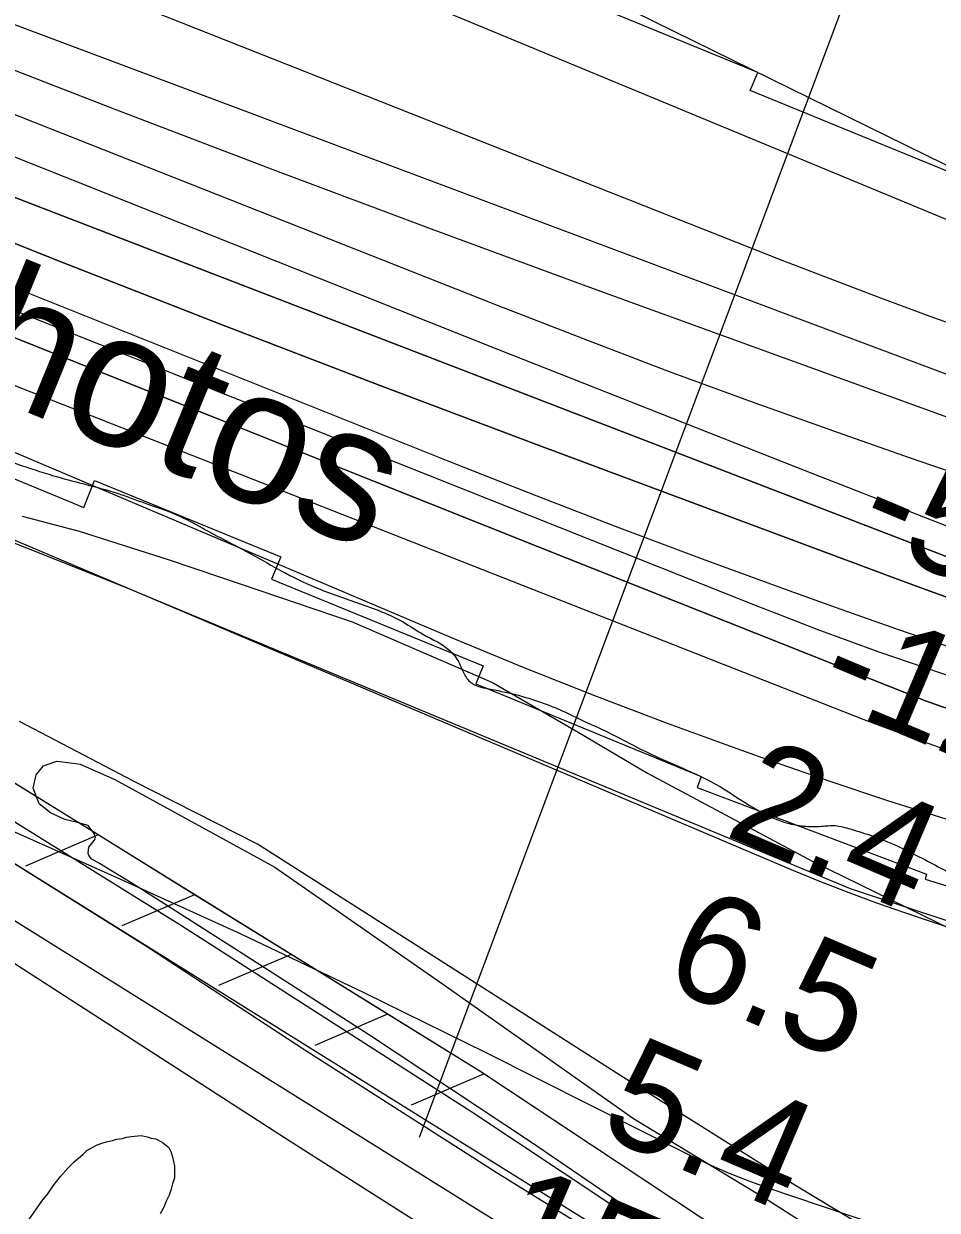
# Model space of a CAD drawing. Extents: x 3734862 to 3772949, y 391520 to 417239.
# Drawn here: x 3742167 to 3742730, y 404825 to 405557 of the extents above; entities that cross this region are included whole.
import ezdxf

# ---------------------------------------------------------------- set-up
doc = ezdxf.new("R2010")
doc.units = 0
for name, color, linetype in [('V-FLOD-BASE', 7, 'Continuous'), ('V-LEVE-TOET', 7, 'Continuous'), ('V-RIVR-EDGE', 7, 'Continuous'), ('V-RIVR-IDEN', 7, 'Continuous'), ('V-RIVR-RANG', 7, 'Continuous'), ('V-RRAP-FSHR', 7, 'Continuous'), ('V-RRAP-RVMT', 7, 'Continuous'), ('V-SITE-VEGE', 7, 'Continuous'), ('V-SURV-LINE', 7, 'Continuous'), ('V-TOPO-DPTH', 7, 'Continuous'), ('V-TOPO-MAJR', 7, 'Continuous'), ('V-TOPO-MINR', 7, 'Continuous'), ('V-TOPO-SHOR', 7, 'Continuous'), ('V-TOPO-WATR', 7, 'Continuous')]:
    doc.layers.add(name, color=color, linetype=linetype)

msp = doc.modelspace()

# ---------------------------------------------------------------- linework, layer by layer
at = {"layer": 'V-FLOD-BASE'}
msp.add_lwpolyline([(3741803.04, 405256.38), (3741828.8, 405242.04), (3741899.63, 405199.43), (3741965.13, 405159.14), (3742042.8, 405112.37), (3742137.91, 405053.54), (3742242.67, 404988.23), (3742340.8, 404923.82), (3742458.41, 404848.76), (3742555.3, 404788.55), (3742592.78, 404766.32), (3742612.91, 404757.09), (3742638.17, 404748.81), (3742691.39, 404733.67), (3742795.22, 404705.71), (3742952.8, 404667.76), (3743127.33, 404622.89), (3743342.82, 404567.02), (3743492.56, 404528.55), (3743646.04, 404489.18), (3743813.84, 404444.74), (3743963.11, 404406.74), (3744124.34, 404367.87)], dxfattribs=at)
at = {"layer": 'V-LEVE-TOET'}
for points in [[(3741628.66, 405352.2), (3741780.31, 405287.13), (3741845.39, 405255.7), (3741955.4, 405188.08), (3742116.45, 405092.7), (3742264.88, 405000.53), (3742443.4, 404886.08), (3742584.27, 404792.47), (3742604.42, 404780.43), (3742616.12, 404773.95), (3742646.52, 404765.23), (3742696.1, 404751.48), (3742794.69, 404725.36), (3742931.43, 404690.1), (3743095.85, 404647.05), (3743222.3, 404615.94), (3743373.07, 404576.55), (3743548.44, 404530.75), (3743737.37, 404483.15), (3743928.07, 404434.62), (3744115.49, 404387.95)], [(3741753.52, 405207.65), (3741825.16, 405172.52), (3741960.54, 405091.48), (3742153.99, 404982.26), (3742330.64, 404868.28), (3742484.33, 404770.62), (3742534.1, 404736.31), (3742572.06, 404711.76), (3742601.56, 404696.49), (3742623.56, 404687.73), (3742687.16, 404671.25), (3742769.46, 404650.19), (3742877.96, 404621.79), (3743022.92, 404587.04), (3743222.97, 404536.69), (3743395.89, 404494.61), (3743549.66, 404453.84), (3743726.06, 404407.11), (3743908.05, 404364.14), (3744074.45, 404319.69), (3744212.77, 404285.38)]]:
    msp.add_lwpolyline(points, dxfattribs=at)
at = {"layer": 'V-RIVR-EDGE'}
msp.add_spline([(3740284.23, 406091.5), (3740310.88, 406078.89), (3740348.85, 406061.82), (3740353.7, 406060.59), (3740364.62, 406059.35), (3740372.7, 406056.5), (3740387.63, 406044.33), (3740395.71, 406041.89), (3740409.04, 406036.6), (3740430.04, 406026.44), (3740442.56, 406019.13), (3740451.45, 406015.46), (3740466, 406012.6), (3740476.5, 406010.15), (3740489.43, 406005.67), (3740507.61, 405997.13), (3740522.95, 405989), (3740544.36, 405977.63), (3740556.47, 405971.53), (3740569.81, 405967.86), (3740577.49, 405966.22), (3740592.04, 405964.57), (3740596.89, 405964.56), (3740607.4, 405960.08), (3740616.68, 405953.19), (3740635.67, 405946.27), (3740666.77, 405930.82), (3740697.87, 405917.81), (3740711.61, 405913.73), (3740727.77, 405908.03), (3740737.46, 405903.96), (3740772.6, 405884.87), (3740794.41, 405876.73), (3740819.46, 405866.96), (3740836.42, 405858.83), (3740859.04, 405847.05), (3740882.05, 405833.24), (3740901.84, 405822.28), (3740929.3, 405808.05), (3740946.26, 405798.31), (3740968.88, 405787.33), (3740998.36, 405770.68), (3741025.41, 405754.04), (3741050.85, 405741.44), (3741073.47, 405730.06), (3741090.84, 405721.93), (3741112.25, 405712.98), (3741151.03, 405698.33), (3741164.76, 405692.23), (3741182.94, 405682.88), (3741205.16, 405675.14), (3741229.4, 405665.78), (3741250.81, 405658.45), (3741277.48, 405649.89), (3741303.74, 405640.12), (3741333.23, 405627.52), (3741357.46, 405614.92), (3741386.54, 405602.72), (3741400.29, 405601.07), (3741418.87, 405593.74), (3741447.55, 405583.56), (3741468.56, 405576.63), (3741486.74, 405569.72), (3741500.88, 405562.4), (3741512.59, 405556.71), (3741522.69, 405552.64), (3741537.24, 405548.56), (3741581.27, 405532.28), (3741608.74, 405519.68), (3741642.25, 405499.78), (3741662.84, 405486.79), (3741679, 405477.85), (3741697.17, 405467.7), (3741715.33, 405455.12), (3741729.87, 405447.8), (3741754.11, 405435.61), (3741802.57, 405410.02), (3741822.76, 405401.07), (3741865.57, 405380.34), (3741892.23, 405366.12), (3741915.66, 405356.36), (3741930.6, 405350.26), (3741951.21, 405343.33), (3741972.63, 405337.62), (3742009, 405331.06), (3742028.4, 405323.73), (3742041.72, 405317.23), (3742042.52, 405313.99), (3742046.97, 405311.15), (3742058.68, 405307.89), (3742068.79, 405307.86), (3742073.65, 405307.85), (3742079.72, 405310.67), (3742088.62, 405312.26), (3742095.08, 405310.22), (3742118.51, 405300.06), (3742134.27, 405294.76), (3742159.72, 405286.61), (3742182.35, 405279.28), (3742201.34, 405273.97), (3742222.36, 405268.26), (3742239.73, 405262.15), (3742263.56, 405253.19), (3742278.91, 405245.07), (3742307.99, 405229.63), (3742326.16, 405219.48), (3742346.35, 405209.72), (3742373.82, 405199.55), (3742400.89, 405188.16), (3742413.41, 405180.44), (3742429.96, 405170.29), (3742436, 405161.79), (3742439.22, 405154.9), (3742444.47, 405149.63), (3742450.53, 405147.6), (3742468.31, 405143.91), (3742478.41, 405141.06), (3742497.4, 405134.14), (3742510.32, 405128.04), (3742527.69, 405119.91), (3742545.06, 405110.97), (3742567.68, 405100.4), (3742590.7, 405089.83), (3742639.16, 405063.83), (3742649.27, 405062.19), (3742658.97, 405062.16), (3742667.46, 405062.55), (3742676.76, 405060.5), (3742690.9, 405056.02), (3742714.33, 405045.85), (3742740.98, 405032.04), (3742759.96, 405022.29), (3742790.25, 405004.82), (3742814.09, 404997.08), (3742826.61, 404993.01), (3742844.39, 404988.11), (3742862.98, 404984.02), (3742878.74, 404979.94), (3742899.75, 404972.2), (3742910.66, 404970.15), (3742935.31, 404961.6), (3742961.17, 404953.85), (3742978.54, 404947.34), (3742993.89, 404940.02), (3743010.45, 404933.92), (3743026.22, 404931.45), (3743054.51, 404925.72), (3743082.4, 404921.61), (3743104.23, 404917.51), (3743119.99, 404913.83), (3743140.19, 404908.12), (3743171.31, 404899.96), (3743202.02, 404891.79), (3743227.88, 404884.05), (3743293.35, 404868.11)], degree=3, dxfattribs=at)
at = {"layer": 'V-RIVR-RANG'}
msp.add_line((3742411.03, 404870.43), (3742719.54, 405694.57), dxfattribs=at)
at = {"layer": 'V-RRAP-FSHR'}
for p, q in [((3742212.75, 405056.8), (3742167.88, 405037.53)), ((3742272.27, 405019.97), (3742227.4, 405000.69)), ((3742331.79, 404983.14), (3742286.93, 404963.86)), ((3742391.32, 404946.3), (3742346.45, 404927.03)), ((3742450.84, 404909.47), (3742405.98, 404890.19))]:
    msp.add_line(p, q, dxfattribs=at)
for points in [[(3744483.72, 404317.65), (3744096.93, 404414.47), (3743639.22, 404531.05), (3743120.19, 404667.02), (3742731.15, 404762.46), (3742601.75, 404809.4), (3742448.92, 404910.66), (3742129.46, 405108.34), (3741905.32, 405240.49), (3741772.84, 405307.91), (3741598.83, 405383.05), (3741291.51, 405502.33), (3740610.83, 405791.5), (3740295.5, 405923.92), (3740004.84, 406039.79)], [(3741468.97, 405553.07), (3741804.64, 405378.58), (3742229.12, 405209.73), (3742676.7, 405023.86), (3743148.5, 404867.63), (3744116.18, 404602.33), (3744824.73, 404371.64), (3745133.83, 404289.74), (3745755.59, 404164.01)], [(3742212.75, 405056.8), (3742153.22, 405093.64)], [(3742272.27, 405019.97), (3742212.74, 405056.8)], [(3742331.79, 404983.14), (3742272.27, 405019.97)], [(3742391.32, 404946.3), (3742331.79, 404983.14)], [(3742450.8, 404909.41), (3742448.92, 404910.66), (3742391.32, 404946.3)], [(3742509.16, 404870.75), (3742450.8, 404909.41)], [(3742511.15, 404869.43), (3742509.16, 404870.75)]]:
    msp.add_lwpolyline(points, dxfattribs=at)
at = {"layer": 'V-RRAP-RVMT'}
for p, q in [((3742619.64, 405527.09), (3742488.26, 405581.04)), ((3742615.08, 405516.01), (3742619.64, 405527.09)), ((3742745.5, 405462.47), (3742615.08, 405516.01)), ((3742071.99, 405313.02), (3742203.86, 405258.85)), ((3742203.86, 405258.85), (3742210.61, 405275.39)), ((3742210.61, 405275.39), (3742325.4, 405228.23)), ((3742325.4, 405228.23), (3742319.82, 405214.59)), ((3742319.82, 405214.59), (3742450.24, 405161.08)), ((3742450.24, 405161.08), (3742445.68, 405149.97)), ((3742445.68, 405149.97), (3742584.87, 405092.79)), ((3742584.87, 405092.79), (3742582.39, 405086.1)), ((3742582.39, 405086.1), (3742723.84, 405032.57)), ((3742723.84, 405032.57), (3742722.89, 405029.46)), ((3742722.89, 405029.46), (3742874, 404982.9))]:
    msp.add_line(p, q, dxfattribs=at)
at = {"layer": 'V-SITE-VEGE'}
for p, q in [((3742165.85, 405253.31), (3742201.02, 405244.25)), ((3742201.02, 405244.25), (3742256.57, 405226.51)), ((3742256.57, 405226.51), (3742301.01, 405211.48)), ((3742301.01, 405211.48), (3742369.52, 405188.27)), ((3742369.52, 405188.27), (3742456.13, 405150.82)), ((3742456.13, 405150.82), (3742508.98, 405120.13)), ((3742234.62, 405090.07), (3742164.19, 405126.67)), ((3742508.98, 405120.13), (3742551.62, 405094.93)), ((3742551.62, 405094.93), (3742653.57, 405040.46)), ((3742311.07, 405051.18), (3742234.62, 405090.07)), ((3742428.84, 404975.99), (3742311.07, 405051.18)), ((3742653.57, 405040.46), (3742740.67, 404997.93)), ((3742536.87, 404907.23), (3742428.84, 404975.99)), ((3742642.58, 404840.76), (3742536.87, 404907.23)), ((3742700.52, 404805.94), (3742642.58, 404840.76))]:
    msp.add_line(p, q, dxfattribs=at)
for points in [[(3742169.95, 404819.42), (3742178.07, 404830.92), (3742181.73, 404835.44), (3742184.98, 404840.36), (3742189.45, 404846.12), (3742194.33, 404851.47), (3742198, 404855.17), (3742203.3, 404859.7), (3742205.74, 404862.16), (3742209.41, 404864.23), (3742211.86, 404865.47), (3742215.13, 404866.71), (3742217.99, 404867.55), (3742221.67, 404868.39), (3742224.12, 404869.22), (3742227.8, 404869.64), (3742230.25, 404870.48), (3742233.12, 404870.9), (3742237.21, 404871.33), (3742239.25, 404871.34), (3742242.94, 404870.54), (3742245.4, 404869.73), (3742248.27, 404869.34)], [(3742248.27, 404869.34), (3742252.37, 404867.32), (3742256.48, 404864.06), (3742257.72, 404861.61), (3742258.55, 404858.34), (3742259.81, 404852.62), (3742259.85, 404845.25), (3742258.64, 404841.56), (3742257.84, 404838.29), (3742256.63, 404834.6), (3742255.01, 404831.32), (3742253.39, 404827.21), (3742250.96, 404823.11)]]:
    msp.add_lwpolyline(points, dxfattribs=at)
at = {"layer": 'V-SURV-LINE'}
for points in [[(3741839.31, 405239.76), (3742605.89, 404761.9)], [(3742590, 404736.45), (3741823.42, 405214.31)]]:
    msp.add_lwpolyline(points, dxfattribs=at)
at = {"layer": 'V-TOPO-DPTH'}
for points in [[(3743361.03, 405005.12), (3743264.08, 405033.99), (3743167.44, 405063.88), (3743071, 405094.46), (3742792.58, 405184.37), (3742771.64, 405191.29), (3742750.77, 405198.39), (3742729.99, 405205.77), (3742709.28, 405213.33), (3742484.84, 405297.03), (3742386.12, 405334.26), (3742287.59, 405371.99), (3742189.35, 405410.46), (3742091.3, 405449.43), (3741929.98, 405514.23), (3741912.74, 405521.18), (3741895.5, 405528.15), (3741878.28, 405535.15), (3741861.07, 405542.17), (3741377.23, 405740.01)], [(3741377.23, 405740.01), (3741861.07, 405542.17), (3741878.28, 405535.15), (3741895.5, 405528.15), (3741912.74, 405521.18), (3741929.98, 405514.23), (3742091.3, 405449.43), (3742189.35, 405410.46), (3742287.59, 405371.99), (3742386.12, 405334.26), (3742484.84, 405297.03), (3742709.28, 405213.33), (3742729.99, 405205.77), (3742750.77, 405198.39), (3742771.64, 405191.29), (3742792.58, 405184.37), (3743071, 405094.46), (3743167.44, 405063.88), (3743264.08, 405033.99), (3743361.03, 405005.12)], [(3741363.16, 405717.5), (3741827.93, 405528.13), (3741856.94, 405516.34), (3741885.97, 405504.59), (3741915.03, 405492.89), (3741944.1, 405481.24), (3742432.63, 405285.91), (3742483.41, 405265.92), (3742534.33, 405246.28), (3742585.45, 405227.17), (3742636.7, 405208.43), (3742670.87, 405196.13), (3742705.21, 405184), (3742739.64, 405172.15), (3742774.21, 405160.71), (3742808.87, 405149.55), (3743464.89, 404942.66)], [(3741363.16, 405717.5), (3741827.93, 405528.13), (3741856.94, 405516.34), (3741885.97, 405504.59), (3741915.03, 405492.89), (3741944.1, 405481.24), (3742432.63, 405285.91), (3742483.41, 405265.92), (3742534.33, 405246.28), (3742585.45, 405227.17), (3742636.7, 405208.43), (3742670.87, 405196.13), (3742705.21, 405184), (3742739.64, 405172.15), (3742774.21, 405160.71), (3742808.87, 405149.55), (3743464.89, 404942.66)], [(3741411.34, 405617.14), (3741807.19, 405443.51), (3741830.17, 405433.47), (3741853.19, 405423.5), (3741876.24, 405413.61), (3741899.31, 405403.78), (3742430.07, 405178.87), (3742474.44, 405160.54), (3742519.01, 405142.74), (3742563.9, 405125.75), (3742608.99, 405109.29), (3742628.6, 405102.33), (3742664.14, 405090.04), (3742699.81, 405078.13), (3742735.66, 405066.8), (3742771.64, 405055.85), (3743259.3, 404911.76), (3743317.23, 404894.56), (3743375.12, 404877.24)], [(3743608.54, 404969.82), (3743163.59, 405092.85), (3743095.73, 405112.17), (3743028.08, 405132.16), (3742960.74, 405153.18), (3742893.61, 405174.88), (3742779.49, 405212.72), (3742769.6, 405216.08), (3742759.74, 405219.53), (3742749.93, 405223.12), (3742740.15, 405226.81), (3742102.5, 405472.6), (3742069.45, 405485.43), (3742036.43, 405498.35), (3742003.47, 405511.42), (3741970.56, 405524.59), (3741916.27, 405546.44), (3741910.52, 405548.76), (3741904.78, 405551.08), (3741899.03, 405553.4), (3741893.29, 405555.73), (3741793.51, 405596.2)], [(3743608.54, 404969.82), (3743163.59, 405092.85), (3743095.73, 405112.17), (3743028.08, 405132.16), (3742960.74, 405153.18), (3742893.61, 405174.88), (3742779.49, 405212.72), (3742769.6, 405216.08), (3742759.74, 405219.53), (3742749.93, 405223.12), (3742740.15, 405226.81), (3742102.5, 405472.6), (3742069.45, 405485.43), (3742036.43, 405498.35), (3742003.47, 405511.42), (3741970.56, 405524.59), (3741916.27, 405546.44), (3741910.52, 405548.76), (3741904.78, 405551.08), (3741899.03, 405553.4), (3741893.29, 405555.73), (3741793.51, 405596.2)], [(3743596.77, 404859.69), (3742916.13, 405074.9), (3742884.22, 405085.11), (3742852.37, 405095.48), (3742820.59, 405106.08), (3742788.86, 405116.83), (3742733.58, 405135.79), (3742729.54, 405137.21), (3742725.52, 405138.66), (3742721.52, 405140.18), (3742717.53, 405141.73), (3742484.8, 405234.36), (3742383.16, 405274.86), (3742281.54, 405315.42), (3742179.96, 405356.06), (3742078.4, 405396.76), (3741883.69, 405474.87), (3741879.5, 405476.55), (3741875.31, 405478.22), (3741871.12, 405479.9), (3741866.93, 405481.58), (3741806.92, 405505.55), (3741772.71, 405519.18)], [(3743596.77, 404859.69), (3742916.13, 405074.9), (3742884.22, 405085.11), (3742852.37, 405095.48), (3742820.59, 405106.08), (3742788.86, 405116.83), (3742733.58, 405135.79), (3742729.54, 405137.21), (3742725.52, 405138.66), (3742721.52, 405140.18), (3742717.53, 405141.73), (3742484.8, 405234.36), (3742383.16, 405274.86), (3742281.54, 405315.42), (3742179.96, 405356.06), (3742078.4, 405396.76), (3741883.69, 405474.87), (3741879.5, 405476.55), (3741875.31, 405478.22), (3741871.12, 405479.9), (3741866.93, 405481.58), (3741806.92, 405505.55), (3741772.71, 405519.18)]]:
    msp.add_lwpolyline(points, dxfattribs=at)
at = {"layer": 'V-TOPO-MAJR'}
for points in [[(3741173.2, 406092.75), (3741984.41, 405747.97), (3742807.36, 405407), (3742820.91, 405401.54), (3742834.53, 405396.26), (3742848.26, 405391.25), (3742862.05, 405386.42), (3743039.82, 405326.16), (3743142.84, 405292.3), (3743246.26, 405259.73), (3743350.26, 405229.09), (3743454.66, 405199.74), (3743671.51, 405140.96), (3743703.12, 405132.34), (3743734.71, 405123.68), (3743766.29, 405114.93), (3743797.84, 405106.13), (3743838.8, 405094.66), (3743890.8, 405079.98), (3743942.76, 405065.18), (3743994.66, 405050.18), (3744046.53, 405035.05), (3744456.13, 404914.76)], [(3741782.75, 405625.7), (3741826.43, 405608.26), (3741831.81, 405606.11), (3741872.82, 405589.78), (3741913.82, 405573.44), (3741954.83, 405557.11), (3741995.83, 405540.78), (3742397.73, 405380.77), (3742459.13, 405356.39), (3742520.55, 405332.07), (3742582.02, 405307.87), (3742643.51, 405283.73), (3742763.54, 405236.74)]]:
    msp.add_lwpolyline(points, dxfattribs=at)
at = {"layer": 'V-TOPO-MINR'}
for points in [[(3741117.9, 405937.86), (3741894.7, 405632.82), (3741913.32, 405625.51), (3741931.93, 405618.2), (3741950.54, 405610.89), (3741969.15, 405603.59), (3742125.97, 405542.03), (3742223.13, 405504.32), (3742320.49, 405467.11), (3742418.12, 405430.66), (3742515.95, 405394.7), (3742754.75, 405307.96), (3742773.18, 405301.41), (3742791.68, 405295.04), (3742810.26, 405288.93), (3742828.9, 405283), (3742992.21, 405232.3), (3743092.6, 405201.3), (3743193.05, 405170.53), (3743293.6, 405140.07), (3743394.22, 405109.84)], [(3742031.22, 405816.28), (3742758.77, 405458.79)], [(3740989.32, 405776.2), (3741834.44, 405377.15), (3742641.79, 405034.91), (3742658.74, 405027.95), (3742675.8, 405021.25), (3742692.99, 405014.93), (3742710.29, 405008.88), (3742978.31, 404918.51), (3743079.31, 404887.29), (3743181.16, 404859.54), (3743284.29, 404837), (3743388.27, 404817.93), (3743597.52, 404785.02), (3744377.85, 404534.14)], [(3741768.7, 405754), (3741888.15, 405706.73), (3741922.45, 405693.15), (3741956.75, 405679.58), (3741991.05, 405666.01), (3742025.35, 405652.44), (3742634.65, 405411.39), (3742664.19, 405399.89), (3742693.82, 405388.6), (3742723.56, 405377.64), (3742753.39, 405366.88), (3742783.32, 405356.45), (3742813.33, 405346.23), (3742843.45, 405336.33), (3742873.64, 405326.65), (3743710.15, 405063.08), (3744491.27, 404811.88)], [(3741377.23, 405740.01), (3741861.07, 405542.17), (3741878.28, 405535.15), (3741895.5, 405528.15), (3741912.74, 405521.18), (3741929.98, 405514.23), (3742091.3, 405449.43), (3742189.35, 405410.46), (3742287.59, 405371.99), (3742386.12, 405334.26), (3742484.84, 405297.03), (3742709.28, 405213.33), (3742729.99, 405205.77), (3742750.77, 405198.39), (3742771.64, 405191.29), (3742792.58, 405184.37), (3743071, 405094.46), (3743167.44, 405063.88), (3743264.08, 405033.99), (3743361.03, 405005.12)], [(3741587.56, 405728.15), (3741862.86, 405619.25), (3741892.81, 405607.4), (3741922.76, 405595.55), (3741952.72, 405583.7), (3741982.67, 405571.85), (3742458.88, 405383.5), (3742511.92, 405362.88), (3742565.12, 405342.69), (3742618.56, 405323.13), (3742672.15, 405304), (3742713.7, 405289.44), (3742746.72, 405278.16), (3742779.86, 405267.23), (3742813.15, 405256.83), (3742846.56, 405246.77), (3743244.78, 405130.27), (3743318.14, 405108.75), (3743391.48, 405087.16)], [(3741363.16, 405717.5), (3741827.93, 405528.13), (3741856.94, 405516.34), (3741885.97, 405504.59), (3741915.03, 405492.89), (3741944.1, 405481.24), (3742432.63, 405285.91), (3742483.41, 405265.92), (3742534.33, 405246.28), (3742585.45, 405227.17), (3742636.7, 405208.43), (3742670.87, 405196.13), (3742705.21, 405184), (3742739.64, 405172.15), (3742774.21, 405160.71), (3742808.87, 405149.55), (3743464.89, 404942.66)], [(3741791.59, 405701.13), (3741927.36, 405646.92), (3741934.33, 405644.15), (3741941.3, 405641.38), (3741948.29, 405638.64), (3741955.27, 405635.9), (3742012.84, 405613.42), (3742048.64, 405599.53), (3742084.47, 405585.73), (3742120.36, 405572.07), (3742156.29, 405558.51), (3742786.72, 405322.02), (3742793.82, 405319.41), (3742800.94, 405316.86), (3742808.09, 405314.41), (3742815.26, 405312.02), (3742892.15, 405286.93), (3742937.83, 405272.2), (3742983.58, 405257.69), (3743029.44, 405243.51), (3743075.36, 405229.55), (3743627.85, 405063.71)], [(3741793.51, 405596.2), (3741893.29, 405555.73), (3741899.03, 405553.4), (3741904.78, 405551.08), (3741910.52, 405548.76), (3741916.27, 405546.44), (3741970.56, 405524.59), (3742003.47, 405511.42), (3742036.43, 405498.35), (3742069.45, 405485.43), (3742102.5, 405472.6), (3742740.15, 405226.81), (3742749.93, 405223.12), (3742759.74, 405219.53), (3742769.6, 405216.08), (3742779.49, 405212.72), (3742893.61, 405174.88), (3742960.74, 405153.18), (3743028.08, 405132.16), (3743095.73, 405112.17), (3743163.59, 405092.85), (3743608.54, 404969.82)], [(3741692.35, 405567.73), (3741809.95, 405520.32), (3741845.38, 405506.06), (3741880.82, 405491.84), (3741916.28, 405477.67), (3741951.75, 405463.53), (3742618.12, 405198.49), (3742637.12, 405191.06), (3742656.16, 405183.78), (3742675.29, 405176.71), (3742694.48, 405169.79), (3742713.74, 405163.08), (3742733.05, 405156.51), (3742752.42, 405150.14), (3742771.85, 405143.92), (3743202.02, 405008.69), (3743273.88, 404986.1), (3743345.75, 404963.52)], [(3741772.71, 405519.18), (3741806.92, 405505.55), (3741866.93, 405481.58), (3741871.12, 405479.9), (3741875.31, 405478.22), (3741879.5, 405476.55), (3741883.69, 405474.87), (3742078.4, 405396.76), (3742179.96, 405356.06), (3742281.54, 405315.42), (3742383.16, 405274.86), (3742484.8, 405234.36), (3742717.53, 405141.73), (3742721.52, 405140.18), (3742725.52, 405138.66), (3742729.54, 405137.21), (3742733.58, 405135.79), (3742788.86, 405116.83), (3742820.59, 405106.08), (3742852.37, 405095.48), (3742884.22, 405085.11), (3742916.13, 405074.9), (3743596.77, 404859.69)], [(3741787.53, 405489.65), (3741827.02, 405473.07), (3741866.5, 405456.43), (3741905.93, 405439.7), (3741945.34, 405422.91), (3741965.8, 405414.17), (3742015.5, 405393.19), (3742065.33, 405372.5), (3742115.34, 405352.25), (3742165.47, 405332.29), (3742685.11, 405128.07), (3742700.56, 405122.15), (3742716.07, 405116.4), (3742731.68, 405110.92), (3742747.36, 405105.61), (3742922.93, 405047.76), (3743026.53, 405013.93), (3743130.23, 404980.45), (3743234.11, 404947.51), (3743338.11, 404914.92)], [(3741760.42, 405231.63), (3742147.52, 405064.59), (3742224.36, 405030.64), (3742300.78, 404995.8), (3742376.59, 404959.63), (3742451.98, 404922.58), (3742579.8, 404858.38), (3742591.08, 404853.01), (3742602.48, 404847.96), (3742614.09, 404843.4), (3742625.83, 404839.16), (3743100.43, 404678.96)]]:
    msp.add_lwpolyline(points, dxfattribs=at)
at = {"layer": 'V-TOPO-SHOR'}
msp.add_lwpolyline([(3742570.61, 404809.44), (3742539.09, 404826.84), (3742480.2, 404867.2), (3742379.57, 404933.69), (3742299.36, 404985.04), (3742236.77, 405024.92), (3742213.59, 405039.13), (3742208.95, 405041.88), (3742207.09, 405044.18), (3742206.62, 405045.57), (3742207.07, 405049.27), (3742210.28, 405053.44), (3742211.2, 405054.83), (3742210.26, 405057.6), (3742206.53, 405062.67), (3742200.06, 405064.48), (3742192.19, 405066.29), (3742183.39, 405070.4), (3742176.43, 405075.91), (3742172.68, 405085.6), (3742174.49, 405093.93), (3742179.08, 405099.49), (3742187.38, 405102.31), (3742191.08, 405101.87), (3742201.72, 405100.54), (3742223.03, 405090.94), (3742321.74, 405036.92), (3742425.16, 404964.89), (3742542.97, 404881.85), (3742625.49, 404831.9), (3742650.06, 404816.32)], dxfattribs=at)
at = {"layer": 'V-TOPO-WATR'}
msp.add_lwpolyline([(3741411.34, 405617.14), (3741807.19, 405443.51), (3741830.17, 405433.47), (3741853.19, 405423.5), (3741876.24, 405413.61), (3741899.31, 405403.78), (3742430.07, 405178.87), (3742474.44, 405160.54), (3742519.01, 405142.74), (3742563.9, 405125.75), (3742608.99, 405109.29), (3742628.6, 405102.33), (3742664.14, 405090.04), (3742699.81, 405078.13), (3742735.66, 405066.8), (3742771.64, 405055.85), (3743259.3, 404911.76), (3743317.23, 404894.56), (3743375.12, 404877.24)], dxfattribs=at)

# ---------------------------------------------------------------- texts
at = {"layer": 'V-RIVR-IDEN'}
msp.add_text(' Photos', height=83, rotation=337.77153, dxfattribs=at).set_placement((3742031.21, 405373.75))
at = {"layer": 'V-RIVR-RANG'}
for s, rotation, p in [('-52', 337.20058, (3742678.22, 405239.86)), ('-12', 337.20058, (3742653.83, 405141.64)), ('2.4', 336.91833, (3742598.09, 405057.05)), ('6.5', 336.91833, (3742559.11, 404964.96)), ('5.4', 336.91833, (3742520.13, 404872.87)), ('15.2', 336.91833, (3742450.58, 404793.81))]:
    msp.add_text(s, height=67, rotation=rotation, dxfattribs=at).set_placement(p)

doc.saveas('drawing.dxf')
